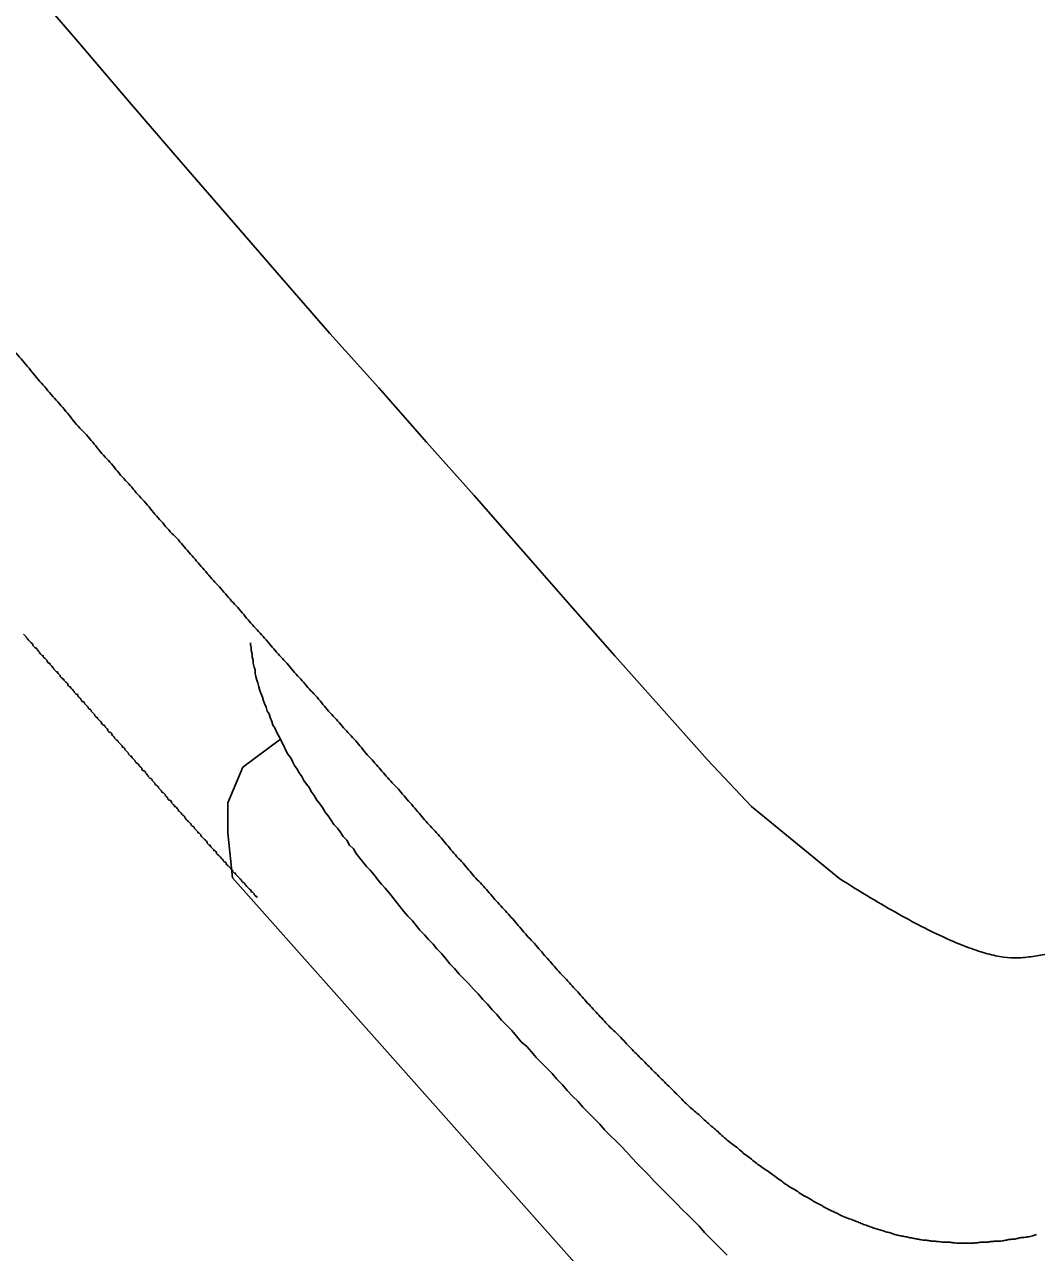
# Model space of a CAD drawing. Extents: x 6707406 to 6714471, y 1868570 to 1872341.
# Drawn here: x 6714233.32 to 6714258.12, y 1870099.92 to 1870130.03 of the extents above; entities that cross this region are included whole.
import ezdxf

# ---------------------------------------------------------------- set-up
doc = ezdxf.new("R2010")
doc.units = 0
doc.layers.add('Nongeo Data(60)', color=7, linetype='Continuous')

msp = doc.modelspace()

# ---------------------------------------------------------------- linework, layer by layer
at = {"layer": 'Nongeo Data(60)'}
for p, q in [((6714238.666, 1870111.814), (6714239.585, 1870112.503)), ((6714238.299, 1870110.942), (6714238.666, 1870111.814)), ((6714238.299, 1870110.942), (6714238.299, 1870110.942)), ((6714238.299, 1870110.207), (6714238.299, 1870110.942)), ((6714251.137, 1870110.85), (6714253.296, 1870109.081)), ((6714238.414, 1870109.104), (6714238.299, 1870110.207)), ((6714262.872, 1870081.591), (6714238.414, 1870109.104))]:
    msp.add_line(p, q, dxfattribs=at)
for points in [[(6714251.137, 1870110.85), (6714250.057, 1870111.998), (6714248.932, 1870113.261), (6714247.784, 1870114.547), (6714246.635, 1870115.856), (6714245.487, 1870117.165), (6714244.339, 1870118.474), (6714243.168, 1870119.784), (6714241.996, 1870121.116), (6714240.802, 1870122.448), (6714239.608, 1870123.826), (6714238.391, 1870125.226), (6714237.151, 1870126.65), (6714235.887, 1870128.12), (6714234.624, 1870129.613), (6714233.338, 1870131.106)], [(6714234.441, 1870113.766), (6714234.441, 1870113.789), (6714234.418, 1870113.789), (6714234.395, 1870113.812), (6714234.372, 1870113.835), (6714234.372, 1870113.858), (6714234.349, 1870113.881), (6714234.326, 1870113.904), (6714234.303, 1870113.927), (6714234.28, 1870113.95), (6714234.28, 1870113.973), (6714234.257, 1870113.973), (6714234.234, 1870113.996), (6714234.211, 1870114.019), (6714234.188, 1870114.042), (6714234.188, 1870114.065), (6714234.165, 1870114.088), (6714234.142, 1870114.111), (6714234.119, 1870114.134), (6714234.119, 1870114.157), (6714234.096, 1870114.157), (6714234.073, 1870114.18), (6714234.05, 1870114.203), (6714234.027, 1870114.226), (6714234.027, 1870114.249), (6714234.004, 1870114.272), (6714233.981, 1870114.295), (6714233.958, 1870114.318), (6714233.935, 1870114.341), (6714233.935, 1870114.364), (6714233.912, 1870114.364), (6714233.889, 1870114.387), (6714233.866, 1870114.41), (6714233.866, 1870114.433), (6714233.843, 1870114.455), (6714233.821, 1870114.478), (6714233.798, 1870114.501), (6714233.775, 1870114.524), (6714233.775, 1870114.547), (6714233.752, 1870114.547), (6714233.729, 1870114.57), (6714233.706, 1870114.593), (6714233.683, 1870114.616), (6714233.683, 1870114.639), (6714233.66, 1870114.662), (6714233.637, 1870114.685), (6714233.614, 1870114.708), (6714233.614, 1870114.731), (6714233.591, 1870114.731), (6714233.568, 1870114.754), (6714233.545, 1870114.777), (6714233.522, 1870114.8), (6714233.522, 1870114.823), (6714233.499, 1870114.846), (6714233.476, 1870114.869), (6714233.453, 1870114.892), (6714233.43, 1870114.915), (6714233.43, 1870114.915), (6714233.407, 1870114.938), (6714233.384, 1870114.961), (6714233.361, 1870114.984), (6714233.361, 1870115.007), (6714233.338, 1870115.03), (6714233.315, 1870115.053), (6714233.292, 1870115.076)], [(6714239.929, 1870111.86), (6714239.884, 1870111.952), (6714239.838, 1870112.044), (6714239.769, 1870112.136), (6714239.723, 1870112.228), (6714239.677, 1870112.32), (6714239.631, 1870112.412), (6714239.585, 1870112.503), (6714239.539, 1870112.595), (6714239.493, 1870112.687), (6714239.447, 1870112.779), (6714239.401, 1870112.848), (6714239.378, 1870112.94), (6714239.332, 1870113.032), (6714239.309, 1870113.123), (6714239.263, 1870113.192), (6714239.24, 1870113.284), (6714239.195, 1870113.376), (6714239.172, 1870113.445), (6714239.149, 1870113.537), (6714239.103, 1870113.629), (6714239.08, 1870113.698), (6714239.057, 1870113.789), (6714239.034, 1870113.881), (6714239.011, 1870113.95), (6714238.988, 1870114.042), (6714238.965, 1870114.111), (6714238.965, 1870114.203), (6714238.942, 1870114.272), (6714238.919, 1870114.364), (6714238.919, 1870114.433), (6714238.896, 1870114.524), (6714238.896, 1870114.593), (6714238.873, 1870114.685), (6714238.873, 1870114.754), (6714238.85, 1870114.823), (6714238.85, 1870114.869)], [(6714235.612, 1870112.457), (6714235.589, 1870112.48), (6714235.566, 1870112.48), (6714235.543, 1870112.503), (6714235.52, 1870112.526), (6714235.52, 1870112.549), (6714235.497, 1870112.572), (6714235.474, 1870112.595), (6714235.451, 1870112.618), (6714235.451, 1870112.641), (6714235.428, 1870112.664), (6714235.405, 1870112.664), (6714235.382, 1870112.687), (6714235.359, 1870112.71), (6714235.359, 1870112.733), (6714235.336, 1870112.756), (6714235.313, 1870112.779), (6714235.29, 1870112.802), (6714235.29, 1870112.825), (6714235.267, 1870112.848), (6714235.244, 1870112.848), (6714235.221, 1870112.871), (6714235.198, 1870112.894), (6714235.198, 1870112.917), (6714235.176, 1870112.94), (6714235.153, 1870112.963), (6714235.13, 1870112.986), (6714235.107, 1870113.009), (6714235.107, 1870113.032), (6714235.084, 1870113.032), (6714235.061, 1870113.055), (6714235.038, 1870113.078), (6714235.038, 1870113.1), (6714235.015, 1870113.123), (6714234.992, 1870113.146), (6714234.969, 1870113.169), (6714234.946, 1870113.192), (6714234.946, 1870113.215), (6714234.923, 1870113.238), (6714234.9, 1870113.238), (6714234.877, 1870113.261), (6714234.877, 1870113.284), (6714234.854, 1870113.307), (6714234.831, 1870113.33), (6714234.808, 1870113.353), (6714234.785, 1870113.376), (6714234.785, 1870113.399), (6714234.762, 1870113.422), (6714234.739, 1870113.422), (6714234.716, 1870113.445), (6714234.693, 1870113.468), (6714234.693, 1870113.491), (6714234.67, 1870113.514), (6714234.647, 1870113.537), (6714234.624, 1870113.56), (6714234.624, 1870113.583), (6714234.601, 1870113.606), (6714234.578, 1870113.606), (6714234.555, 1870113.629), (6714234.532, 1870113.652), (6714234.532, 1870113.675), (6714234.509, 1870113.698), (6714234.487, 1870113.721), (6714234.464, 1870113.744), (6714234.441, 1870113.766)], [(6714236.76, 1870111.148), (6714236.737, 1870111.171), (6714236.714, 1870111.194), (6714236.691, 1870111.194), (6714236.668, 1870111.217), (6714236.668, 1870111.24), (6714236.645, 1870111.263), (6714236.622, 1870111.286), (6714236.599, 1870111.309), (6714236.599, 1870111.332), (6714236.576, 1870111.355), (6714236.553, 1870111.378), (6714236.53, 1870111.378), (6714236.508, 1870111.401), (6714236.508, 1870111.424), (6714236.485, 1870111.447), (6714236.462, 1870111.47), (6714236.439, 1870111.493), (6714236.439, 1870111.516), (6714236.416, 1870111.539), (6714236.393, 1870111.539), (6714236.37, 1870111.562), (6714236.347, 1870111.585), (6714236.347, 1870111.608), (6714236.324, 1870111.631), (6714236.301, 1870111.654), (6714236.278, 1870111.677), (6714236.278, 1870111.7), (6714236.255, 1870111.723), (6714236.232, 1870111.723), (6714236.209, 1870111.745), (6714236.186, 1870111.768), (6714236.186, 1870111.791), (6714236.163, 1870111.814), (6714236.14, 1870111.837), (6714236.117, 1870111.86), (6714236.117, 1870111.883), (6714236.094, 1870111.906), (6714236.071, 1870111.906), (6714236.048, 1870111.929), (6714236.025, 1870111.952), (6714236.025, 1870111.975), (6714236.002, 1870111.998), (6714235.979, 1870112.021), (6714235.956, 1870112.044), (6714235.933, 1870112.067), (6714235.933, 1870112.09), (6714235.91, 1870112.09), (6714235.887, 1870112.113), (6714235.864, 1870112.136), (6714235.864, 1870112.159), (6714235.842, 1870112.182), (6714235.819, 1870112.205), (6714235.796, 1870112.228), (6714235.773, 1870112.251), (6714235.773, 1870112.274), (6714235.75, 1870112.297), (6714235.727, 1870112.297), (6714235.704, 1870112.32), (6714235.704, 1870112.343), (6714235.681, 1870112.366), (6714235.658, 1870112.389), (6714235.635, 1870112.412), (6714235.612, 1870112.434), (6714235.612, 1870112.457)], [(6714245.855, 1870104.695), (6714245.74, 1870104.833), (6714245.625, 1870104.971), (6714245.487, 1870105.085), (6714245.372, 1870105.223), (6714245.258, 1870105.361), (6714245.12, 1870105.499), (6714245.005, 1870105.614), (6714244.89, 1870105.751), (6714244.775, 1870105.866), (6714244.66, 1870106.004), (6714244.546, 1870106.119), (6714244.431, 1870106.257), (6714244.316, 1870106.371), (6714244.201, 1870106.509), (6714244.086, 1870106.624), (6714243.971, 1870106.739), (6714243.857, 1870106.877), (6714243.742, 1870106.992), (6714243.65, 1870107.106), (6714243.535, 1870107.244), (6714243.42, 1870107.359), (6714243.328, 1870107.474), (6714243.214, 1870107.589), (6714243.122, 1870107.704), (6714243.007, 1870107.818), (6714242.915, 1870107.933), (6714242.823, 1870108.048), (6714242.708, 1870108.163), (6714242.616, 1870108.278), (6714242.525, 1870108.392), (6714242.433, 1870108.507), (6714242.341, 1870108.622), (6714242.249, 1870108.737), (6714242.157, 1870108.852), (6714242.065, 1870108.944), (6714241.973, 1870109.058), (6714241.882, 1870109.173), (6714241.79, 1870109.288), (6714241.698, 1870109.38), (6714241.606, 1870109.495), (6714241.537, 1870109.587), (6714241.445, 1870109.702), (6714241.376, 1870109.816), (6714241.284, 1870109.908), (6714241.216, 1870110.023), (6714241.124, 1870110.115), (6714241.055, 1870110.23), (6714240.986, 1870110.322), (6714240.894, 1870110.413), (6714240.825, 1870110.528), (6714240.756, 1870110.62), (6714240.687, 1870110.712), (6714240.618, 1870110.827), (6714240.55, 1870110.919), (6714240.481, 1870111.011), (6714240.412, 1870111.125), (6714240.343, 1870111.217), (6714240.297, 1870111.309), (6714240.228, 1870111.401), (6714240.159, 1870111.493), (6714240.113, 1870111.585), (6714240.044, 1870111.677), (6714239.998, 1870111.768), (6714239.929, 1870111.86)], [(6714237.885, 1870109.862), (6714237.863, 1870109.885), (6714237.863, 1870109.908), (6714237.84, 1870109.908), (6714237.817, 1870109.931), (6714237.794, 1870109.954), (6714237.794, 1870109.977), (6714237.771, 1870110), (6714237.748, 1870110.023), (6714237.725, 1870110.046), (6714237.725, 1870110.046), (6714237.702, 1870110.069), (6714237.679, 1870110.092), (6714237.656, 1870110.115), (6714237.633, 1870110.138), (6714237.633, 1870110.161), (6714237.61, 1870110.184), (6714237.587, 1870110.207), (6714237.564, 1870110.207), (6714237.564, 1870110.23), (6714237.541, 1870110.253), (6714237.518, 1870110.276), (6714237.495, 1870110.299), (6714237.472, 1870110.322), (6714237.472, 1870110.345), (6714237.449, 1870110.368), (6714237.426, 1870110.368), (6714237.403, 1870110.391), (6714237.403, 1870110.413), (6714237.38, 1870110.436), (6714237.357, 1870110.459), (6714237.334, 1870110.482), (6714237.311, 1870110.505), (6714237.311, 1870110.505), (6714237.288, 1870110.528), (6714237.265, 1870110.551), (6714237.242, 1870110.574), (6714237.242, 1870110.597), (6714237.219, 1870110.62), (6714237.196, 1870110.643), (6714237.174, 1870110.666), (6714237.151, 1870110.689), (6714237.151, 1870110.689), (6714237.128, 1870110.712), (6714237.105, 1870110.735), (6714237.082, 1870110.758), (6714237.082, 1870110.781), (6714237.059, 1870110.804), (6714237.036, 1870110.827), (6714237.013, 1870110.85), (6714236.99, 1870110.85), (6714236.99, 1870110.873), (6714236.967, 1870110.896), (6714236.944, 1870110.919), (6714236.921, 1870110.942), (6714236.921, 1870110.965), (6714236.898, 1870110.988), (6714236.875, 1870111.011), (6714236.852, 1870111.011), (6714236.829, 1870111.034), (6714236.829, 1870111.057), (6714236.806, 1870111.079), (6714236.783, 1870111.102), (6714236.76, 1870111.125), (6714236.76, 1870111.148)], [(6714239.011, 1870108.622), (6714239.011, 1870108.645), (6714238.988, 1870108.645), (6714238.965, 1870108.668), (6714238.942, 1870108.691), (6714238.942, 1870108.714), (6714238.919, 1870108.737), (6714238.896, 1870108.76), (6714238.873, 1870108.76), (6714238.873, 1870108.783), (6714238.85, 1870108.806), (6714238.827, 1870108.829), (6714238.804, 1870108.852), (6714238.781, 1870108.875), (6714238.781, 1870108.875), (6714238.758, 1870108.898), (6714238.735, 1870108.921), (6714238.712, 1870108.944), (6714238.712, 1870108.967), (6714238.689, 1870108.99), (6714238.666, 1870108.99), (6714238.643, 1870109.013), (6714238.643, 1870109.036), (6714238.62, 1870109.058), (6714238.597, 1870109.081), (6714238.574, 1870109.104), (6714238.574, 1870109.104), (6714238.551, 1870109.127), (6714238.529, 1870109.15), (6714238.506, 1870109.173), (6714238.483, 1870109.196), (6714238.483, 1870109.219), (6714238.46, 1870109.219), (6714238.437, 1870109.242), (6714238.414, 1870109.265), (6714238.414, 1870109.288), (6714238.391, 1870109.311), (6714238.368, 1870109.334), (6714238.345, 1870109.357), (6714238.345, 1870109.357), (6714238.322, 1870109.38), (6714238.299, 1870109.403), (6714238.276, 1870109.426), (6714238.253, 1870109.449), (6714238.253, 1870109.472), (6714238.23, 1870109.495), (6714238.207, 1870109.495), (6714238.184, 1870109.518), (6714238.184, 1870109.541), (6714238.161, 1870109.564), (6714238.138, 1870109.587), (6714238.115, 1870109.61), (6714238.092, 1870109.633), (6714238.092, 1870109.633), (6714238.069, 1870109.656), (6714238.046, 1870109.679), (6714238.023, 1870109.702), (6714238.023, 1870109.724), (6714238, 1870109.747), (6714237.977, 1870109.77), (6714237.954, 1870109.77), (6714237.954, 1870109.793), (6714237.931, 1870109.816), (6714237.908, 1870109.839), (6714237.885, 1870109.862)], [(6714250.54, 1870099.849), (6714250.402, 1870099.987), (6714250.264, 1870100.125), (6714250.126, 1870100.263), (6714249.988, 1870100.4), (6714249.851, 1870100.561), (6714249.713, 1870100.699), (6714249.575, 1870100.837), (6714249.437, 1870100.974), (6714249.3, 1870101.112), (6714249.162, 1870101.25), (6714249.024, 1870101.388), (6714248.886, 1870101.526), (6714248.748, 1870101.663), (6714248.611, 1870101.824), (6714248.473, 1870101.962), (6714248.335, 1870102.1), (6714248.197, 1870102.238), (6714248.082, 1870102.375), (6714247.945, 1870102.513), (6714247.807, 1870102.651), (6714247.669, 1870102.789), (6714247.531, 1870102.927), (6714247.416, 1870103.064), (6714247.279, 1870103.202), (6714247.141, 1870103.34), (6714247.003, 1870103.478), (6714246.888, 1870103.616), (6714246.75, 1870103.753), (6714246.613, 1870103.891), (6714246.498, 1870104.029), (6714246.36, 1870104.167), (6714246.245, 1870104.305), (6714246.107, 1870104.442), (6714245.992, 1870104.557), (6714245.855, 1870104.695)]]:
    msp.add_lwpolyline(points, dxfattribs=at)
for points, degree in [([(6714253.296, 1870109.081), (6714256.442, 1870107.083), (6714258.853, 1870107.198), (6714261.104, 1870108.645), (6714263.653, 1870111.125), (6714267.443, 1870114.915), (6714271.186, 1870118.888), (6714271.806, 1870121.184), (6714271.714, 1870123.114), (6714271.002, 1870125.41)], 2), ([(6714245.992, 1870107.29), (6714245.946, 1870107.336), (6714245.855, 1870107.451), (6714245.694, 1870107.612), (6714245.556, 1870107.772), (6714245.418, 1870107.933), (6714245.28, 1870108.094), (6714245.143, 1870108.255), (6714244.982, 1870108.415), (6714244.844, 1870108.576), (6714244.706, 1870108.737), (6714244.568, 1870108.898), (6714244.408, 1870109.058), (6714244.27, 1870109.219), (6714244.132, 1870109.38), (6714243.994, 1870109.541), (6714243.834, 1870109.702), (6714243.696, 1870109.885), (6714243.558, 1870110.046), (6714243.42, 1870110.207), (6714243.259, 1870110.367), (6714243.122, 1870110.528), (6714242.984, 1870110.689), (6714242.846, 1870110.85), (6714242.685, 1870111.034), (6714242.548, 1870111.194), (6714242.41, 1870111.355), (6714242.249, 1870111.516), (6714242.111, 1870111.677), (6714241.973, 1870111.837), (6714241.836, 1870111.998), (6714241.675, 1870112.159), (6714241.537, 1870112.343), (6714241.399, 1870112.503), (6714241.238, 1870112.664), (6714241.101, 1870112.825), (6714240.963, 1870112.986), (6714240.802, 1870113.146), (6714240.664, 1870113.307), (6714240.526, 1870113.491), (6714240.366, 1870113.652), (6714240.228, 1870113.812), (6714240.09, 1870113.973), (6714239.929, 1870114.134), (6714239.792, 1870114.318), (6714239.631, 1870114.478), (6714239.493, 1870114.639), (6714239.355, 1870114.8), (6714239.194, 1870114.984), (6714239.057, 1870115.144), (6714238.896, 1870115.305), (6714238.758, 1870115.466), (6714238.62, 1870115.65), (6714238.46, 1870115.81), (6714238.322, 1870115.971), (6714238.161, 1870116.155), (6714238.023, 1870116.316), (6714237.862, 1870116.476), (6714237.725, 1870116.66), (6714237.564, 1870116.821), (6714237.426, 1870117.005), (6714237.265, 1870117.165), (6714237.128, 1870117.349), (6714236.967, 1870117.51), (6714236.806, 1870117.671), (6714236.668, 1870117.854), (6714236.507, 1870118.015), (6714236.37, 1870118.199), (6714236.209, 1870118.383), (6714236.048, 1870118.543), (6714235.91, 1870118.727), (6714235.75, 1870118.888), (6714235.589, 1870119.072), (6714235.451, 1870119.255), (6714235.29, 1870119.416), (6714235.129, 1870119.6), (6714234.992, 1870119.784), (6714234.831, 1870119.967), (6714234.67, 1870120.128), (6714234.509, 1870120.312), (6714234.372, 1870120.495), (6714234.211, 1870120.679), (6714234.05, 1870120.863), (6714233.889, 1870121.047), (6714233.729, 1870121.23), (6714233.568, 1870121.414), (6714233.43, 1870121.598), (6714233.269, 1870121.782), (6714233.109, 1870121.965), (6714232.948, 1870122.149), (6714232.787, 1870122.333), (6714232.626, 1870122.516), (6714232.465, 1870122.7), (6714232.305, 1870122.884), (6714232.144, 1870123.068), (6714232.006, 1870123.251), (6714231.845, 1870123.435), (6714231.685, 1870123.642), (6714231.524, 1870123.825), (6714231.409, 1870123.94), (6714231.363, 1870124.009)], 3), ([(6714258.118, 1870100.354), (6714258.049, 1870100.331), (6714257.958, 1870100.308), (6714257.843, 1870100.286), (6714257.751, 1870100.286), (6714257.659, 1870100.263), (6714257.567, 1870100.24), (6714257.452, 1870100.24), (6714257.36, 1870100.217), (6714257.246, 1870100.194), (6714257.154, 1870100.194), (6714257.062, 1870100.194), (6714256.947, 1870100.171), (6714256.855, 1870100.171), (6714256.74, 1870100.171), (6714256.649, 1870100.148), (6714256.534, 1870100.148), (6714256.419, 1870100.148), (6714256.327, 1870100.148), (6714256.212, 1870100.148), (6714256.097, 1870100.148), (6714256.005, 1870100.171), (6714255.891, 1870100.171), (6714255.776, 1870100.171), (6714255.661, 1870100.194), (6714255.546, 1870100.194), (6714255.454, 1870100.217), (6714255.34, 1870100.217), (6714255.225, 1870100.24), (6714255.11, 1870100.263), (6714254.995, 1870100.286), (6714254.88, 1870100.308), (6714254.765, 1870100.331), (6714254.651, 1870100.354), (6714254.536, 1870100.4), (6714254.421, 1870100.423), (6714254.306, 1870100.469), (6714254.191, 1870100.492), (6714254.076, 1870100.538), (6714253.939, 1870100.584), (6714253.824, 1870100.63), (6714253.709, 1870100.676), (6714253.594, 1870100.722), (6714253.456, 1870100.768), (6714253.341, 1870100.814), (6714253.227, 1870100.883), (6714253.112, 1870100.929), (6714252.974, 1870100.997), (6714252.859, 1870101.066), (6714252.721, 1870101.135), (6714252.607, 1870101.204), (6714252.492, 1870101.273), (6714252.354, 1870101.342), (6714252.239, 1870101.434), (6714252.101, 1870101.503), (6714251.963, 1870101.595), (6714251.849, 1870101.686), (6714251.711, 1870101.778), (6714251.596, 1870101.87), (6714251.458, 1870101.962), (6714251.32, 1870102.054), (6714251.206, 1870102.146), (6714251.068, 1870102.261), (6714250.93, 1870102.352), (6714250.815, 1870102.467), (6714250.677, 1870102.559), (6714250.54, 1870102.674), (6714250.402, 1870102.789), (6714250.287, 1870102.904), (6714250.149, 1870103.018), (6714250.011, 1870103.133), (6714249.874, 1870103.271), (6714249.736, 1870103.386), (6714249.598, 1870103.501), (6714249.46, 1870103.639), (6714249.322, 1870103.776), (6714249.208, 1870103.891), (6714249.07, 1870104.029), (6714248.932, 1870104.167), (6714248.794, 1870104.305), (6714248.656, 1870104.442), (6714248.519, 1870104.58), (6714248.381, 1870104.718), (6714248.243, 1870104.856), (6714248.105, 1870104.994), (6714247.967, 1870105.154), (6714247.83, 1870105.292), (6714247.669, 1870105.43), (6714247.531, 1870105.591), (6714247.393, 1870105.728), (6714247.255, 1870105.889), (6714247.118, 1870106.027), (6714246.98, 1870106.188), (6714246.842, 1870106.348), (6714246.704, 1870106.486), (6714246.567, 1870106.647), (6714246.406, 1870106.808), (6714246.268, 1870106.969), (6714246.13, 1870107.129), (6714246.038, 1870107.221), (6714245.992, 1870107.29)], 3)]:
    msp.add_open_spline(points, degree=degree, dxfattribs=at)

doc.saveas('drawing.dxf')
